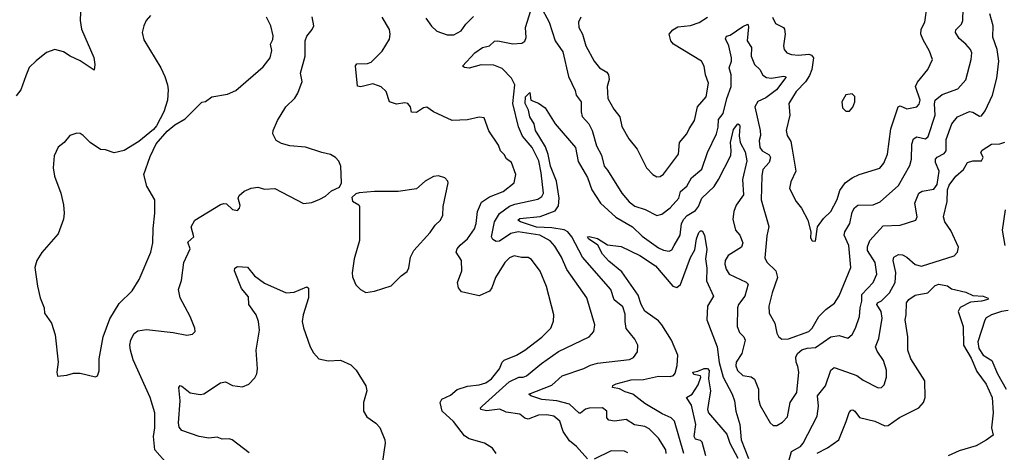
# Model space of a CAD drawing. Extents: x 1933546 to 2138868, y 524910 to 667279.
# Tile 365 of 466: x 2042637 to 2048462, y 651921 to 654481. Entities that reach past the tile are written whole.
import ezdxf

# ---------------------------------------------------------------- set-up
doc = ezdxf.new("R2010")
doc.units = 0

msp = doc.modelspace()

# ---------------------------------------------------------------- linework, layer by layer
at = {"layer": '0CON10XD'}
for points in [[(2042999.2, 654575), (2042994.3, 654475.7), (2043001.9, 654425), (2043075, 654257.5), (2043082, 654215), (2043077.5, 654182.5), (2042995, 654237.1), (2042935, 654264.3), (2042895, 654290.8), (2042845, 654304.3), (2042795, 654287.1), (2042733.6, 654236.4), (2042692.8, 654197.2), (2042672.2, 654147.8), (2042643.3, 654065), (2042615, 654030)], [(2045995, 651882.7), (2045930, 651955), (2045889.2, 651989.2), (2045852.1, 652045), (2045832.2, 652105), (2045796.2, 652135), (2045755, 652143.2), (2045705, 652141.1), (2045645, 652116.8), (2045625, 652123.8), (2045595, 652147.5), (2045515, 652159.1), (2045476.3, 652176.3), (2045397.4, 652167.4), (2045364, 652175), (2045362.9, 652185), (2045372.5, 652195), (2045531.5, 652338.5), (2045590, 652365), (2045615, 652365.4), (2045635, 652373.2), (2045722.8, 652447.2), (2045825, 652516.7), (2046006, 652605), (2046033.6, 652636.4), (2046040, 652675), (2045991.1, 652835), (2045873, 653003), (2045842.5, 653075), (2045801.6, 653141.6), (2045775, 653172.2), (2045712.9, 653205), (2045585, 653224.8), (2045542.2, 653215), (2045475, 653169.6), (2045455, 653168.5), (2045435, 653180.4), (2045428.4, 653195), (2045445.2, 653284.8), (2045475, 653334.6), (2045535, 653377.2), (2045565, 653389.6), (2045701.7, 653418.3), (2045726.2, 653433.8), (2045735.3, 653455), (2045722.4, 653575), (2045707, 653645), (2045668.9, 653725), (2045611.9, 653791.9), (2045586.6, 653846.6), (2045554, 653984), (2045565.8, 654095), (2045547.1, 654135), (2045491.9, 654191.9), (2045441.1, 654211.1), (2045366.7, 654213.3), (2045295, 654194.6), (2045267.7, 654197.7), (2045256.7, 654205), (2045330, 654285), (2045375, 654315.6), (2045415, 654325.8), (2045445, 654353.1), (2045465, 654356.4), (2045555, 654337.7), (2045608.2, 654341.8), (2045625, 654354), (2045633.8, 654376.2), (2045628.4, 654435), (2045660.6, 654535)], [(2045715.5, 654565), (2045768.9, 654465), (2045805, 654355.8), (2045849.6, 654289.6), (2045882.5, 654145), (2045922.2, 654062.2), (2045929.5, 654035), (2045958, 653995), (2045957.7, 653935), (2045965, 653908), (2046003.6, 653863.6), (2046022.9, 653825), (2046048.7, 653735), (2046079.1, 653679.1), (2046094.6, 653615), (2046115, 653589.5), (2046198.9, 653455), (2046243, 653403), (2046275, 653377.5), (2046337.7, 653357.7), (2046405, 653322.2), (2046435, 653330), (2046485, 653366.9), (2046535.6, 653425), (2046546.7, 653465), (2046583.1, 653495), (2046610.5, 653545), (2046673.1, 653596.9), (2046705.5, 653695), (2046759.1, 653805), (2046769.2, 653845), (2046770.1, 653889.9), (2046799, 653925), (2046820, 654015), (2046845.9, 654085), (2046845.8, 654155), (2046834.2, 654195), (2046847.6, 654235), (2046847.2, 654255), (2046832.4, 654325), (2046812.9, 654367.1), (2046817.6, 654382.4), (2046840.1, 654389.9), (2046915, 654440.5), (2046945, 654453.3), (2046948.3, 654438.3), (2046940, 654355), (2046965.3, 654315.3), (2046964.7, 654265), (2046984.5, 654215), (2047015.3, 654185.3), (2047033.4, 654153.4), (2047055, 654137.7), (2047084.1, 654134.1), (2047155, 654146.4), (2047166.7, 654145), (2047168.7, 654138.7), (2047114.2, 654065.8), (2047051.2, 654018.8), (2047003.3, 653996.7), (2046986.2, 653965), (2047017, 653825), (2047018.9, 653795), (2047012.1, 653765), (2047016, 653725), (2047028.2, 653705), (2047070.4, 653680.4), (2047079.4, 653665), (2047070, 653635), (2047033.6, 653595), (2047026.3, 653556.3), (2047022.5, 653415), (2047067.8, 653257.8), (2047057.3, 653202.7), (2047045, 653072.5), (2047056.6, 653046.6), (2047110, 652995), (2047120, 652955), (2047087.8, 652865), (2047068.5, 652785), (2047070, 652745), (2047104.5, 652685), (2047115, 652626.7), (2047125.4, 652605.4), (2047145, 652591.4), (2047185, 652592.1), (2047305.6, 652635), (2047324.5, 652655), (2047364.4, 652725), (2047405, 652765.6), (2047457, 652803), (2047483.7, 652846.3), (2047553.8, 653015), (2047542.1, 653145), (2047513.9, 653206.1), (2047518.3, 653225), (2047547.8, 653275), (2047562, 653342), (2047575, 653368), (2047595, 653383.2), (2047685, 653386.2), (2047726.9, 653403.1), (2047835, 653498.9), (2047902.3, 653617.7), (2047912.9, 653655), (2047914.6, 653745), (2047925, 653776), (2047945, 653788.1), (2047995, 653776.7), (2048011.2, 653788.8), (2048052, 653915), (2048047.9, 653982.1), (2048052.3, 654005), (2048095, 654037.5), (2048187.6, 654072.4), (2048233.6, 654125), (2048265.4, 654245), (2048269.6, 654285), (2048260.9, 654305), (2048235, 654336.4), (2048195, 654369.6), (2048172.7, 654405), (2048175, 654420), (2048208.6, 654455), (2048215.6, 654475), (2048219.1, 654545)], [(2046508.4, 653145), (2046543.5, 653206.5), (2046552.5, 653275), (2046565, 653300.7), (2046585, 653321.9), (2046635, 653352.5), (2046651.6, 653375), (2046672.9, 653425), (2046745, 653494.6), (2046770.8, 653535), (2046843, 653677), (2046846.6, 653706.6), (2046840.8, 653755), (2046859.3, 653830.7), (2046885, 653864.2), (2046895, 653859.2), (2046897.9, 653847.9), (2046893.2, 653793.2), (2046899.1, 653755), (2046928.5, 653698.5), (2046938.6, 653645), (2046913.7, 653535), (2046919.6, 653445), (2046875, 653384.2), (2046860.8, 653345), (2046855, 653300), (2046871.1, 653235), (2046897.1, 653205), (2046915, 653160), (2046906.9, 653135), (2046875.8, 653115), (2046827.8, 653085), (2046810.5, 653055), (2046807.5, 653035), (2046815.5, 653005), (2046833.1, 652975), (2046935, 652927.9), (2046946.4, 652915), (2046925.9, 652845), (2046889.2, 652795), (2046882.5, 652775), (2046881.2, 652665), (2046895, 652630), (2046920.6, 652605), (2046929.1, 652585), (2046909.1, 652505), (2046875.4, 652455), (2046873.7, 652433.7), (2046883.6, 652405), (2046914, 652375), (2046965, 652368.2), (2046983.4, 652353.4), (2047007.8, 652295), (2047007.7, 652235), (2047017.1, 652197.1), (2047076.2, 652095), (2047095, 652078.8), (2047115, 652078.8), (2047150.2, 652099.8), (2047179.6, 652130.4), (2047194.7, 652215.3), (2047233.6, 652275), (2047245.9, 652395), (2047239.3, 652429.3), (2047229.6, 652455), (2047228.8, 652485), (2047238.3, 652505), (2047263.1, 652526.9), (2047295, 652536.7), (2047345, 652541.4), (2047435, 652603.9), (2047485, 652612.2), (2047535, 652595.5), (2047561.2, 652618.8), (2047581.8, 652655), (2047605.5, 652725), (2047608, 652775), (2047619.4, 652815), (2047619.7, 652855), (2047686.4, 652925), (2047706.9, 652975), (2047697.4, 653045), (2047652.4, 653115), (2047653, 653137), (2047666.6, 653175), (2047745, 653260.8), (2047844.7, 653265.3), (2047937.5, 653295), (2047946, 653315), (2047932.9, 653395), (2047955.8, 653454.2), (2047975, 653466.6), (2048045, 653478.6), (2048063.7, 653506.3), (2048076.4, 653585), (2048055.3, 653635), (2048054.6, 653655), (2048065, 653667.1), (2048105, 653689.2), (2048118, 653705), (2048117.3, 653772.7), (2048151.8, 653865), (2048184.2, 653905), (2048255, 653937.8), (2048275, 653933.3), (2048315, 653910), (2048327.7, 653912.3), (2048348.9, 653941.1), (2048392.5, 654035), (2048417.2, 654135), (2048430, 654235), (2048419.7, 654305), (2048393, 654377), (2048395.3, 654445), (2048376, 654516)], [(2047089.6, 654495), (2047107.7, 654457.7), (2047154.4, 654434.4), (2047161.4, 654425), (2047164.5, 654394.5), (2047155.7, 654325), (2047160, 654305), (2047175, 654284.2), (2047202.5, 654275), (2047245, 654270.6), (2047305, 654276.2), (2047320.3, 654270.3), (2047332.1, 654255), (2047322.4, 654185), (2047309.7, 654150.3), (2047285, 654113.2), (2047229.6, 654055), (2047186.7, 653985), (2047191.9, 653915), (2047171.1, 653825), (2047176.9, 653795), (2047199.2, 653759.2), (2047207.3, 653715), (2047228.1, 653585), (2047199.1, 653520.9), (2047191.7, 653481.7), (2047230.9, 653405), (2047262.2, 653365), (2047300, 653295), (2047317.5, 653225), (2047315, 653190), (2047325, 653172.5), (2047345, 653170), (2047356.7, 653255), (2047392, 653305), (2047434.6, 653345.4), (2047472.9, 653417.1), (2047489.2, 653470.8), (2047520, 653515), (2047561.2, 653545), (2047603.8, 653565), (2047725, 653602.9), (2047748.6, 653631.4), (2047771.1, 653685), (2047790.9, 653835), (2047834.6, 653965), (2047845, 653971.2), (2047885, 653954.1), (2047944.7, 653965.3), (2047958.3, 653981.8), (2047963.6, 654005), (2047935.3, 654085), (2047949, 654111), (2048008.6, 654185), (2048036, 654245), (2048020, 654295), (2047980.9, 654360.9), (2047967.8, 654395), (2047969.6, 654425), (2047992.2, 654465), (2048004.4, 654565)], [(2043411.2, 654505), (2043384, 654475), (2043370, 654445), (2043362, 654405), (2043371.2, 654361.2), (2043472, 654195), (2043495.8, 654145), (2043510.8, 654095), (2043515.8, 654065), (2043511.1, 654005), (2043489.2, 653935), (2043445, 653852), (2043428.3, 653831.7), (2043340.5, 653759.5), (2043254.1, 653705.9), (2043195, 653693.8), (2043145, 653711.4), (2043115, 653712.9), (2043053.2, 653753.2), (2043012.5, 653795), (2042995, 653806.7), (2042975, 653810), (2042932.5, 653795), (2042900, 653755), (2042864.3, 653725.7), (2042841.2, 653675), (2042834.2, 653605), (2042842.5, 653555), (2042879.4, 653455), (2042895.5, 653385.5), (2042900, 653335), (2042895, 653300), (2042865, 653213.3), (2042766.8, 653103.2), (2042738.6, 653055), (2042726.9, 653015), (2042741.4, 652905), (2042757.5, 652835), (2042780.8, 652775), (2042783.1, 652745), (2042823.8, 652685), (2042846.1, 652616.1), (2042863.8, 652455), (2042856.2, 652395), (2042860.7, 652370.7), (2042915, 652377.5), (2042955, 652390), (2042995, 652390), (2043085, 652367.5), (2043096.4, 652373.6), (2043105.9, 652404.1), (2043106.5, 652475), (2043129.5, 652605), (2043169.6, 652710.4), (2043225, 652802.5), (2043302.8, 652877.2), (2043344, 652944), (2043411.9, 653105), (2043425, 653160), (2043425.6, 653245), (2043436.6, 653336.6), (2043435.5, 653415), (2043389.1, 653495), (2043370.8, 653565), (2043408.1, 653671.9), (2043444.1, 653745.9), (2043509.2, 653820.8), (2043555, 653859.2), (2043615, 653893.8), (2043715, 653993.3), (2043735, 653997.5), (2043772.5, 654025), (2043865, 654040.8), (2043915, 654060.8), (2044077.5, 654202.5), (2044117.5, 654255), (2044127.6, 654297.6), (2044120.9, 654335), (2044135, 654363.3), (2044136.5, 654385), (2044123.1, 654445), (2044097.5, 654495)], [(2043510.7, 651850.7), (2043435.5, 651935), (2043429.1, 652015), (2043435.5, 652065.5), (2043435.6, 652155), (2043408.9, 652245), (2043308, 652468), (2043291.1, 652525), (2043288.9, 652555), (2043295, 652586.2), (2043314.4, 652625), (2043335, 652640.3), (2043387.7, 652647.7), (2043545, 652629.5), (2043625, 652614.4), (2043659.1, 652620.9), (2043674, 652636), (2043672.5, 652655), (2043645.6, 652725.6), (2043585.6, 652835.6), (2043575.8, 652885), (2043593.2, 652936.8), (2043607.5, 653045), (2043644.4, 653125), (2043630.8, 653165), (2043666.9, 653195), (2043651.4, 653255), (2043672.5, 653295), (2043825, 653386.7), (2043845, 653393.3), (2043860.7, 653390.7), (2043895, 653357.5), (2043925, 653351.2), (2043937.5, 653365), (2043941.7, 653381.7), (2043930, 653425), (2043935, 653440), (2043963.9, 653466.1), (2044005, 653483.3), (2044045, 653490), (2044085, 653478.8), (2044145, 653482), (2044315, 653392.5), (2044365, 653400), (2044411.7, 653418.3), (2044445, 653436.2), (2044481.7, 653468.3), (2044529.3, 653490.7), (2044540, 653515), (2044536, 653615), (2044524.2, 653644.2), (2044505, 653666.2), (2044475, 653684), (2044425, 653694), (2044327.1, 653727.1), (2044235, 653734), (2044185, 653748), (2044154, 653765), (2044134.2, 653805), (2044136.2, 653825), (2044162, 653885), (2044212, 653965), (2044265, 654016.7), (2044282, 654045), (2044307.5, 654115), (2044297.5, 654165), (2044326.4, 654265), (2044324.5, 654355.5), (2044335.9, 654384.1), (2044367.8, 654422.2), (2044377.5, 654445), (2044367.3, 654497.3)], [(2045456.2, 651915), (2045433.3, 651945), (2045385.5, 651975.5), (2045295, 652001.5), (2045268.5, 652018.5), (2045202.7, 652102.7), (2045136.9, 652165), (2045124.3, 652215), (2045134.6, 652235.4), (2045185, 652258.9), (2045225, 652292.2), (2045285, 652312.2), (2045355, 652320), (2045395, 652332.9), (2045427.3, 652355), (2045474.5, 652415), (2045491.5, 652455), (2045503.1, 652466.9), (2045575, 652495.5), (2045625, 652525.5), (2045725, 652602.1), (2045778.2, 652655), (2045793.9, 652696.1), (2045796.4, 652735), (2045752.6, 652902.6), (2045715, 652992.5), (2045665, 653061.4), (2045645, 653073.1), (2045605, 653072.9), (2045562.6, 653082.6), (2045535, 653072.5), (2045507.3, 653045), (2045452.2, 652955), (2045429.4, 652895), (2045415, 652874.3), (2045355, 652846), (2045251.1, 652871.1), (2045231.8, 652895), (2045225.9, 652925), (2045252.4, 652995), (2045250.7, 653055), (2045218.8, 653105), (2045225.4, 653125), (2045243.4, 653146.6), (2045285, 653184.5), (2045326.4, 653243.6), (2045337.5, 653275), (2045345.4, 653345), (2045368.7, 653401.3), (2045416.8, 653433.2), (2045497.1, 653465), (2045561.4, 653515), (2045571.4, 653565), (2045545.5, 653635), (2045517.1, 653657.1), (2045503.3, 653683.3), (2045481.8, 653705), (2045468.7, 653738.7), (2045412.4, 653822.4), (2045385, 653900), (2045355.8, 653904.2), (2045285, 653887.5), (2045195, 653884.3), (2045085, 653935.8), (2045045, 653964), (2045025, 653959.2), (2044985, 653932.5), (2044955, 653933.8), (2044949.2, 653965), (2044933.3, 653985), (2044915, 653988.6), (2044865, 653980), (2044824.6, 653994.6), (2044805, 654056.2), (2044775, 654084.2), (2044759.7, 654089.7), (2044725, 654101.4), (2044655, 654082.5), (2044635, 654086.7), (2044623, 654207), (2044630.8, 654219.2), (2044695, 654220.6), (2044715, 654230), (2044780, 654295), (2044824.3, 654365.7), (2044828.6, 654395), (2044823.4, 654423.4), (2044781.5, 654495)], [(2045038.9, 654488.9), (2045072.5, 654442.5), (2045105, 654412.9), (2045165, 654390.6), (2045205, 654391.1), (2045247.5, 654415), (2045276.5, 654455), (2045321.1, 654498.9)], [(2045957.1, 654495), (2045943.3, 654465), (2045945, 654433.8), (2045965.9, 654395.9), (2045985.9, 654325.9), (2046035.4, 654235.4), (2046066.7, 654195), (2046109.4, 654169.4), (2046120, 654155), (2046123.9, 654126.1), (2046112.5, 654085), (2046116.9, 654015), (2046151.3, 653951.3), (2046186.2, 653905), (2046198.9, 653848.9), (2046240, 653775), (2046289.4, 653715), (2046345.8, 653605), (2046382, 653565), (2046405, 653551.4), (2046425, 653552.5), (2046445, 653565.8), (2046535, 653686), (2046539.2, 653755), (2046584.4, 653805), (2046596.5, 653835), (2046629.6, 653885), (2046646.7, 653965), (2046697.5, 654025), (2046712.5, 654105), (2046694.4, 654155), (2046686.9, 654205), (2046670, 654235), (2046505.2, 654335.2), (2046489.6, 654355), (2046479.5, 654395), (2046499.8, 654420.2), (2046530.9, 654439.1), (2046605, 654446.2), (2046655.9, 654464.1), (2046705, 654494.6)], [(2046460.4, 651915), (2046459.3, 651935), (2046415.5, 652005), (2046360.7, 652060.7), (2046334.6, 652074.6), (2046273, 652083), (2046225, 652114.5), (2046155, 652104.6), (2046121.1, 652111.1), (2046110.6, 652125), (2046110, 652165), (2046085, 652184.5), (2046005, 652182.5), (2045984.3, 652175.7), (2045955, 652152.2), (2045946.6, 652153.4), (2045890, 652205), (2045814.2, 652225), (2045725, 652232.7), (2045660, 652255), (2045648.8, 652265), (2045785, 652318.5), (2045845, 652374.1), (2045975, 652416.9), (2046013, 652437), (2046055, 652447.9), (2046245, 652471.2), (2046267.3, 652482.7), (2046291.1, 652515), (2046294.4, 652555), (2046275, 652590.8), (2046225, 652653.8), (2046217.7, 652695), (2046218.7, 652738.7), (2046205, 652781.9), (2046153.3, 652823.3), (2046134.2, 652884.2), (2045965.8, 653075), (2045903, 653195), (2045880.3, 653225), (2045857.5, 653237.5), (2045785, 653249.2), (2045695, 653253.5), (2045598.8, 653285), (2045584.4, 653295), (2045595, 653305.3), (2045715, 653315.3), (2045805, 653350.3), (2045825, 653379.2), (2045828.6, 653425), (2045813.1, 653525), (2045775.9, 653615), (2045763.7, 653683.7), (2045748.2, 653728.2), (2045714, 653784), (2045687.5, 653825), (2045680.3, 653865), (2045655.2, 653905), (2045645.8, 653945.8), (2045627.8, 653985), (2045629.2, 654025), (2045655, 654050), (2045660, 654005), (2045705, 653986.2), (2045745, 653959.2), (2045804.4, 653865), (2045924, 653724), (2045941.5, 653641.5), (2045996.2, 653546.2), (2046020.8, 653475), (2046071.8, 653395), (2046162.7, 653312.7), (2046262.5, 653255), (2046319.2, 653199.2), (2046415, 653131.1), (2046445, 653116.8), (2046478.6, 653111.4), (2046495, 653120), (2046508.4, 653145)], [(2047545, 653940), (2047566.1, 653963.9), (2047577.5, 653995), (2047577, 654027), (2047561.7, 654041.7), (2047523.6, 654036.4), (2047500, 653995), (2047505, 653960), (2047525, 653940), (2047545, 653940)], [(2047176.2, 651833.8), (2047202.2, 651925), (2047255, 651955.4), (2047271.1, 651975), (2047354.7, 652135.3), (2047362.1, 652195), (2047355.5, 652255), (2047404.7, 652315), (2047435, 652406.9), (2047455, 652423.1), (2047495, 652408.2), (2047588.8, 652375), (2047627.6, 652347.6), (2047715, 652302), (2047735, 652303.8), (2047750.5, 652319.5), (2047763.8, 652365), (2047763.8, 652406.2), (2047747.1, 652465), (2047708.7, 652518.7), (2047700.6, 652545), (2047719.5, 652595), (2047739.3, 652715), (2047733, 652755), (2047707.5, 652795), (2047710.8, 652805), (2047735, 652818.2), (2047781.6, 652865), (2047816.7, 652925), (2047819.2, 652985), (2047804.6, 653055), (2047808.7, 653075), (2047835, 653091.2), (2047859.5, 653089.5), (2047885.2, 653075.2), (2047935, 653032.1), (2047971.7, 653021.7), (2048165.9, 653084.1), (2048185.6, 653105), (2048190.9, 653135), (2048144.4, 653234.4), (2048110.4, 653285), (2048102.1, 653315), (2048123.3, 653405), (2048125.3, 653475), (2048135, 653501.1), (2048175.7, 653555), (2048220.8, 653595), (2048244.4, 653635.6), (2048275, 653645.8), (2048325.8, 653645), (2048337.1, 653665), (2048322, 653695), (2048330.5, 653709.5), (2048386.2, 653743.8), (2048435, 653747.1), (2048465, 653755.9)], [(2044685, 652867.5), (2044735, 652874.3), (2044834.4, 652905.6), (2044894.1, 652965.9), (2044929.3, 652990.7), (2044938.3, 653011.7), (2044948.6, 653075), (2044968.6, 653115), (2045065, 653222.5), (2045094.5, 653265.5), (2045126, 653295), (2045139.2, 653325), (2045142, 653375), (2045171.2, 653515), (2045170, 653525), (2045152.5, 653545), (2045115, 653556.2), (2045085, 653553.3), (2045035, 653526.2), (2044985, 653480), (2044875, 653464.3), (2044736.1, 653463.9), (2044645, 653456.7), (2044625, 653450), (2044600.7, 653429.3), (2044605, 653407.5), (2044642.5, 653385), (2044646.2, 653375), (2044647.1, 653175), (2044615.8, 653065), (2044603.9, 652983.9), (2044605, 652960), (2044620, 652925), (2044625, 652912.5), (2044652.5, 652885), (2044685, 652867.5)], [(2048467.1, 653355), (2048448.4, 653235), (2048464.1, 653145)], [(2046565.9, 651915), (2046510.8, 652105), (2046490, 652125), (2046438, 652148), (2046335, 652210), (2046264.1, 652265.9), (2046218.5, 652278.5), (2046185, 652296.8), (2046143.8, 652303.8), (2046145, 652315.6), (2046165, 652326.9), (2046255, 652349.3), (2046327.6, 652352.4), (2046415, 652372.4), (2046485, 652368.8), (2046505, 652374.6), (2046515, 652390), (2046526.3, 652435), (2046530.2, 652495), (2046493.5, 652585), (2046435.3, 652675), (2046415, 652698.1), (2046335, 652756.4), (2046313.2, 652795), (2046295, 652850.5), (2046198.2, 652988.2), (2046122.3, 653052.3), (2046083.8, 653093.8), (2046056.2, 653146.2), (2046001.4, 653185), (2045996.7, 653195), (2046005, 653198.1), (2046055, 653186.9), (2046115, 653149.2), (2046195, 653137.8), (2046305, 653086.4), (2046398.5, 653025), (2046500.6, 652905), (2046525, 652896.7), (2046545, 652914.3), (2046605, 653074), (2046631.2, 653118.8), (2046641.6, 653185), (2046655, 653221.2), (2046665, 653232), (2046675, 653231.2), (2046687.1, 653205), (2046701.2, 653121.2), (2046694.7, 653065), (2046701.2, 653011.2), (2046700.7, 652935), (2046741.4, 652845), (2046706.2, 652785), (2046702.5, 652705), (2046762.1, 652545), (2046775, 652452.5), (2046798.7, 652365), (2046851.8, 652265), (2046865.3, 652225.3), (2046874, 652165), (2046896.8, 652085), (2046904.8, 651995), (2046948, 651885)], [(2043995, 651918), (2043893.8, 651995), (2043875, 652001.1), (2043835, 651999.5), (2043805, 652011.4), (2043755, 652005.7), (2043697.5, 652015), (2043595, 652051.1), (2043580.5, 652070.5), (2043575.4, 652095), (2043586.1, 652226.1), (2043578.8, 652305), (2043585, 652316.7), (2043595, 652313.3), (2043645, 652274), (2043705, 652262.9), (2043725, 652267.1), (2043825, 652332.5), (2043855, 652337.5), (2043895, 652316.4), (2043955, 652309.4), (2043991.2, 652325), (2044027.6, 652362.4), (2044039.2, 652385), (2044044.3, 652415), (2044034.6, 652524.6), (2044055.5, 652644.5), (2044049.5, 652695), (2044034.6, 652734.6), (2043992.5, 652795), (2043990.7, 652840.7), (2043949.4, 652889.4), (2043906.7, 652995), (2043909.3, 653010.7), (2043925, 653020), (2043985, 653016), (2044025.5, 652965.5), (2044085, 652921.5), (2044212.5, 652865), (2044260.7, 652869.3), (2044335, 652900), (2044345, 652892.5), (2044344.4, 652835), (2044313.3, 652735), (2044307.8, 652695), (2044315, 652656.7), (2044355.7, 652545), (2044375, 652508.8), (2044406.7, 652475), (2044461.7, 652461.7), (2044535, 652466.2), (2044595, 652438.8), (2044627.2, 652407.2), (2044683.8, 652315), (2044690.6, 652285), (2044670, 652215), (2044670, 652165), (2044690.3, 652130.3), (2044743.4, 652093.4), (2044767.6, 652067.6), (2044796.9, 651995), (2044799.4, 651975), (2044781.9, 651855)], [(2047353.6, 651916.4), (2047415, 651947.3), (2047481.9, 651995), (2047526, 652104), (2047544.3, 652155.7), (2047555, 652169.6), (2047565, 652172.3), (2047577.3, 652165), (2047605, 652126.4), (2047695, 652104.7), (2047755, 652078.5), (2047775, 652080), (2047842, 652128), (2047956, 652185), (2047983.3, 652216.7), (2047992.5, 652245), (2047991.6, 652345), (2047908, 652475), (2047891.2, 652525), (2047891.6, 652605), (2047874.2, 652705), (2047881.9, 652735), (2047882.5, 652805), (2047896, 652825), (2047935, 652850), (2048010, 652865), (2048052.1, 652907.9), (2048075, 652916.9), (2048125, 652905.7), (2048148.3, 652888.3), (2048235, 652867.8), (2048275, 652848.9), (2048337.5, 652845), (2048366, 652834), (2048363.3, 652825), (2048326.7, 652815), (2048261.1, 652808.9), (2048201.2, 652778.8), (2048188.8, 652755), (2048217.9, 652665), (2048220, 652555), (2048265, 652478.9), (2048298.4, 652398.4), (2048353.4, 652325), (2048390.7, 652245), (2048396.1, 652155), (2048386.5, 652065), (2048395, 652022.5), (2048355, 651992.5), (2048295, 651960.3), (2048195, 651930.5), (2048129.4, 651900.6)], [(2048485, 652759.7), (2048445.6, 652754.4), (2048385.7, 652735), (2048355, 652716.5), (2048346.4, 652703.6), (2048305.9, 652575), (2048310.8, 652535), (2048336.7, 652496.7), (2048387.7, 652465), (2048421.2, 652385), (2048473.1, 652295)], [(2046695, 651900), (2046675, 651981.9), (2046665, 651990.8), (2046635, 651999.6), (2046625.9, 652015), (2046637, 652085), (2046610.4, 652200.4), (2046581.2, 652245), (2046615.6, 652265), (2046650.5, 652319.5), (2046666.7, 652365), (2046663.6, 652373.6), (2046625, 652382.2), (2046618.8, 652395), (2046649.3, 652400.7), (2046685, 652417.9), (2046705, 652417), (2046715, 652405.5), (2046711.2, 652355), (2046723.6, 652285), (2046711.3, 652211.3), (2046705.8, 652175), (2046712.5, 652155), (2046819.4, 652029.4), (2046838, 651975), (2046885, 651887.1)], [(2046235, 651917.8), (2046215, 651927.5), (2046135, 651930), (2046035, 651881.1)]]:
    msp.add_lwpolyline(points, dxfattribs=at)

doc.saveas('drawing.dxf')
